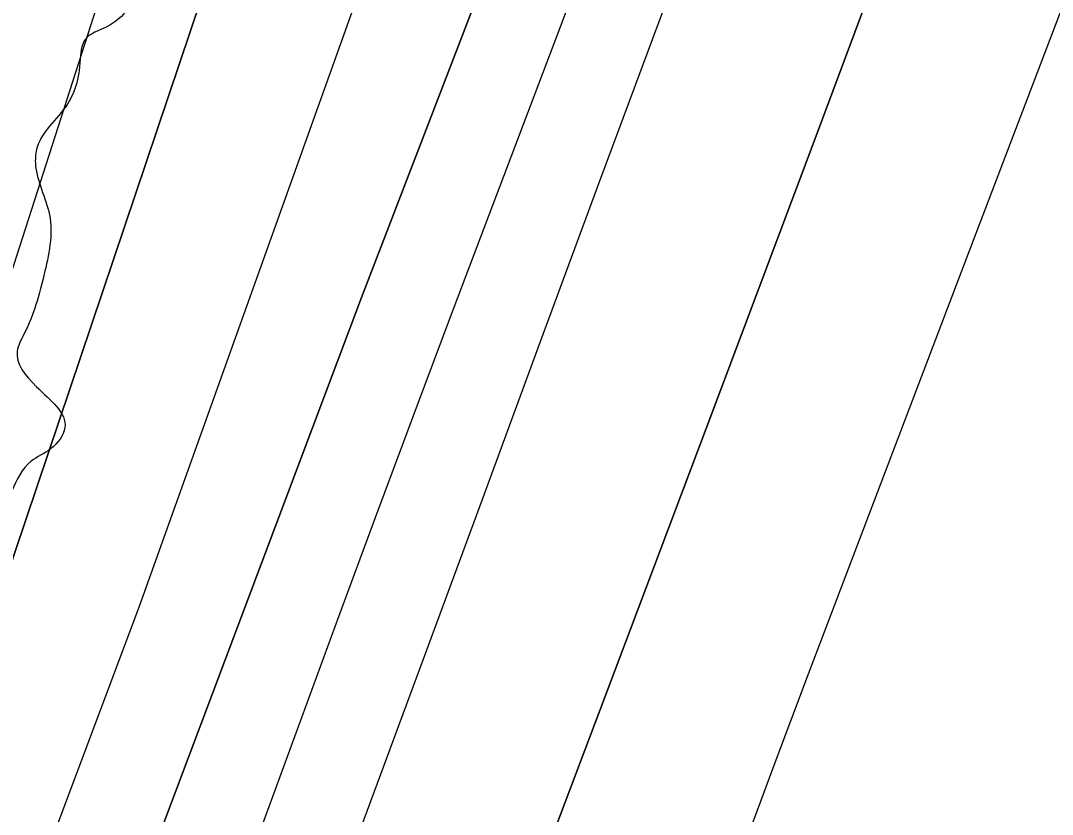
# Model space of a CAD drawing. Extents: x 3324104 to 3361979, y 612876 to 638273.
# Drawn here: x 3333555.5 to 3333768.1, y 620930.5 to 621094.1 of the extents above; entities that cross this region are included whole.
import ezdxf

# ---------------------------------------------------------------- set-up
doc = ezdxf.new("R2010")
doc.units = 0
for name, color, linetype in [('V-BORW-LINE', 7, 'Continuous'), ('V-RIVR-EDGE', 7, 'Continuous'), ('V-TOPO-DPTH', 7, 'Continuous'), ('V-TOPO-GNAM-IDEN', 7, 'Continuous'), ('V-TOPO-MINR', 7, 'Continuous'), ('V-TOPO-WATR', 7, 'Continuous')]:
    doc.layers.add(name, color=color, linetype=linetype)

msp = doc.modelspace()

# ---------------------------------------------------------------- linework, layer by layer
at = {"layer": 'V-BORW-LINE'}
msp.add_spline([(3333279.31, 622009.12), (3333231.92, 621951.76), (3333205.11, 621897.16), (3333189.26, 621870.48), (3333179.51, 621841.77), (3333188.99, 621814.26), (3333211.1, 621772.38), (3333204.81, 621737.81), (3333188.63, 621719.97), (3333169, 621718.16), (3333123.21, 621708.41), (3333080.88, 621684.52), (3333055.17, 621653.52), (3333026.61, 621594.88), (3332950.24, 621540.71), (3332914.43, 621496.23), (3332875.47, 621420.15), (3332841.76, 621289.97), (3332823.69, 621156.25), (3332819.5, 621070.99), (3332810.28, 620972.6), (3332794.13, 620819.7), (3332773.59, 620648.76), (3332758.38, 620478.35), (3332763.01, 620333.58), (3332761.44, 620215.25), (3332749.59, 620090.1), (3332736.9, 620020.51), (3332757.48, 619884.42), (3332796.65, 619752.53), (3332836.81, 619685.21), (3332884.12, 619656.72), (3332907.36, 619782.97), (3332924.74, 619872.64), (3332933.46, 619955.31), (3332956.09, 620057.12), (3332961.28, 620162.95), (3332980.06, 620271.9), (3332986.08, 620455.32), (3332994.16, 620598.94), (3332995.81, 620645.82), (3333015.49, 620663.47), (3333033.59, 620670.41), (3333059.26, 620687.46), (3333079.42, 620760.33), (3333099.61, 620886.65), (3333120.36, 621062.97), (3333127.93, 621114.48), (3333147.58, 621275.48), (3333149.44, 621387.58), (3333160.45, 621495.69), (3333147.46, 621529.78), (3333165.68, 621561.99), (3333287.42, 621646.35), (3333352.56, 621666.03), (3333381.9, 621690.89), (3333384.67, 621754.99), (3333383.93, 621811), (3333402.75, 621857.49), (3333424.81, 621899.12), (3333503.16, 622012.37), (3333560.21, 622118.33), (3333589.92, 622173.14), (3333617.46, 622211.23), (3333650.61, 622258.29), (3333640.96, 622317.3), (3333564, 622281.97), (3333518.92, 622253.83), (3333446.06, 622201.36), (3333404.2, 622156.3), (3333335.5, 622066.47), (3333279.31, 622009.12)], degree=3, dxfattribs=at)
at = {"layer": 'V-RIVR-EDGE'}
msp.add_spline([(3334928.97, 623567.85), (3334918.71, 623560.2), (3334914.68, 623556.19), (3334911.74, 623548.52), (3334903.31, 623541.96), (3334897.46, 623537.59), (3334883.89, 623523.37), (3334877.3, 623516.44), (3334875.1, 623512.79), (3334874.72, 623510.23), (3334869.21, 623497.09), (3334851.98, 623477.02), (3334839.87, 623459.87), (3334820.45, 623439.82), (3334813.49, 623432.89), (3334808.72, 623428.15), (3334791.86, 623408.45), (3334776.46, 623388.75), (3334766.19, 623376.71), (3334752.99, 623361.39), (3334747.86, 623355.19), (3334743.82, 623348.25), (3334740.89, 623343.87), (3334732.1, 623337.31), (3334728.8, 623334.4), (3334724.77, 623329.29), (3334712.3, 623315.07), (3334705.34, 623307.04), (3334701.67, 623300.47), (3334697.25, 623288.42), (3334692.47, 623279.29), (3334670.85, 623254.12), (3334652.51, 623232.23), (3334641.14, 623216.91), (3334634.54, 623206.32), (3334620.97, 623189.18), (3334601.16, 623162.54), (3334593.83, 623152.69), (3334582.08, 623132.98), (3334567.04, 623111.08), (3334554.2, 623092.11), (3334532.19, 623061.45), (3334516.05, 623038.46), (3334501.73, 623013.64), (3334486.32, 622989.92), (3334474.96, 622976.42), (3334471.29, 622971.31), (3334468.71, 622964.01), (3334466.11, 622945.37), (3334458.39, 622929.31), (3334449.59, 622916.9), (3334437.49, 622903.41), (3334430.89, 622897.21), (3334429.42, 622893.92), (3334430.51, 622889.17), (3334430.13, 622884.78), (3334422.09, 622884.44), (3334418.06, 622881.52), (3334414.39, 622876.78), (3334408.87, 622862.17), (3334399.7, 622849.03), (3334390.17, 622835.53), (3334378.44, 622826.06), (3334363.06, 622813.66), (3334337.75, 622777.9), (3334331.13, 622762.57), (3334327.81, 622750.15), (3334323.78, 622746.5), (3334319.75, 622741.39), (3334312.78, 622733), (3334306.55, 622727.54), (3334299.94, 622714.39), (3334295.53, 622705.63), (3334291.88, 622705.27), (3334287.48, 622702.36), (3334279.79, 622694.34), (3334261.06, 622661.85), (3334258.85, 622655.27), (3334258.48, 622650.52), (3334256.27, 622646.14), (3334249.67, 622637.39), (3334242.68, 622620.59), (3334233.12, 622595.39), (3334227.97, 622581.88), (3334227.22, 622574.2), (3334223.91, 622567.63), (3334219.88, 622563.62), (3334214.74, 622557.05), (3334213.27, 622550.47), (3334212.51, 622539.88), (3334211.02, 622528.55), (3334205.89, 622523.08), (3334199.67, 622521.63), (3334192.36, 622521.65), (3334181.38, 622517.65), (3334175.51, 622506.7), (3334173.65, 622495.01), (3334174.34, 622480.02), (3334173.22, 622468.69), (3334165.51, 622456.28), (3334156.34, 622440.95), (3334148.28, 622435.49), (3334140.95, 622428.56), (3334132.89, 622422.37), (3334131.79, 622417.62), (3334130.28, 622400.8), (3334129.53, 622392.03), (3334127.69, 622388.75), (3334124.76, 622384.73), (3334120.37, 622384.01), (3334113.42, 622383.67), (3334109.39, 622378.92), (3334105.72, 622372.72), (3334106.08, 622370.89), (3334106.8, 622364.67), (3334104.22, 622358.83), (3334092.86, 622346.07), (3334087.37, 622343.89), (3334077.85, 622335.14), (3334066.49, 622326.03), (3334058.79, 622317.64), (3334055.47, 622304.48), (3334054.73, 622298.64), (3334054.34, 622290.23), (3334052.14, 622286.22), (3334045.55, 622285.14), (3334038.59, 622277.84), (3334027.23, 622264.71), (3334003.75, 622232.6), (3333990.17, 622210.33), (3333969.97, 622172), (3333947.58, 622134.04), (3333931.07, 622108.49), (3333921.53, 622095.36), (3333906.11, 622069.44), (3333885.18, 622030.74), (3333866.11, 622004.11), (3333836.74, 621954.1), (3333808.83, 621904.82), (3333789, 621866.49), (3333773.55, 621825.22), (3333764.35, 621802.58), (3333753.68, 621773.36), (3333750.32, 621746.32), (3333745.51, 621722.57), (3333743.29, 621710.51), (3333742.49, 621684.19), (3333742.81, 621665.91), (3333738.03, 621655.69), (3333731.42, 621640.35), (3333723.35, 621629.41), (3333720.4, 621621.37), (3333716.71, 621607.86), (3333712.63, 621581.55), (3333709.64, 621557.06), (3333708.86, 621537.32), (3333711.36, 621514.29), (3333711.7, 621504.05), (3333710.95, 621494.55), (3333705.08, 621484.33), (3333691.48, 621455.48), (3333683.75, 621436.13), (3333680.79, 621419.32), (3333677.82, 621402.51), (3333676.69, 621386.8), (3333678.84, 621369.25), (3333684.3, 621359), (3333685.75, 621355.34), (3333683.92, 621353.88), (3333681.35, 621349.13), (3333676.95, 621343.66), (3333671.06, 621329.79), (3333664.81, 621313.35), (3333662.97, 621308.24), (3333659.66, 621300.57), (3333655.97, 621286.69), (3333654.86, 621280.11), (3333652.29, 621278.66), (3333646.07, 621275.38), (3333642.77, 621270.27), (3333641.29, 621264.43), (3333642.01, 621259.31), (3333642, 621253.09), (3333639.78, 621245.06), (3333636.12, 621240.68), (3333634.64, 621234.47), (3333623.99, 621213.66), (3333608.54, 621175.68), (3333598.59, 621144.27), (3333594.52, 621124.9), (3333593.41, 621119.42), (3333588.28, 621113.59), (3333583.51, 621106.65), (3333577.64, 621096.43), (3333573.24, 621092.79), (3333568.85, 621090.24), (3333567.74, 621085.49), (3333565.53, 621077.45), (3333558.92, 621067.96), (3333558.55, 621064.68), (3333561.45, 621054.07), (3333560.32, 621041.64), (3333556.27, 621029.59), (3333554.8, 621025.94), (3333558.8, 621018.62), (3333564.63, 621010.19), (3333561.69, 621005.81), (3333557.67, 621003.27), (3333553.63, 620997.06), (3333546.64, 620979.17), (3333540.39, 620964.56), (3333533.77, 620947.4), (3333531.54, 620933.51), (3333527.86, 620925.11), (3333521.25, 620911.97), (3333515.75, 620906.5), (3333510.99, 620902.85), (3333508.41, 620894.82), (3333502.91, 620885.33), (3333500.32, 620874), (3333494.83, 620869.26), (3333490.43, 620866.72), (3333480.53, 620852.48), (3333474.29, 620841.9), (3333459.22, 620811.23), (3333451.52, 620799.92), (3333448.21, 620792.61), (3333444.9, 620782.75), (3333445.25, 620777.27), (3333447.42, 620768.86), (3333445.95, 620765.2), (3333442.66, 620764.85), (3333437.54, 620764.49), (3333431.68, 620759.39), (3333422.14, 620744.06), (3333414.41, 620723.61), (3333401.92, 620696.96), (3333396.42, 620690.02), (3333386.53, 620683.47), (3333377.37, 620672.89), (3333371.86, 620665.23), (3333365.63, 620658.3), (3333363.07, 620655.38), (3333362.69, 620651.36), (3333366.7, 620647.33), (3333367.42, 620644.04), (3333366.32, 620642.21), (3333361.2, 620641.13), (3333354.98, 620639.31), (3333350.58, 620631.28), (3333343.23, 620617.41), (3333342.11, 620608.64), (3333342.82, 620598.77), (3333340.98, 620591.83), (3333334.75, 620587.82), (3333330.35, 620583.45), (3333327.05, 620577.61), (3333323.76, 620575.79), (3333320.82, 620571.04), (3333318.98, 620565.56), (3333317.86, 620558.99), (3333320.77, 620553.13), (3333320.76, 620546.92), (3333316.73, 620541.81), (3333299.52, 620529.79), (3333291.45, 620522.5), (3333285.97, 620519.95), (3333281.94, 620517.04), (3333272.4, 620502.44), (3333265.42, 620489.66), (3333262.48, 620485.28), (3333258.81, 620477.25), (3333256.97, 620471.77), (3333260.96, 620459.33), (3333259.85, 620452.75), (3333255.8, 620444.72), (3333256.89, 620441.43), (3333262.72, 620434.1), (3333263.07, 620426.06), (3333261.24, 620423.51), (3333262.67, 620413.63), (3333262.66, 620408.52), (3333261.92, 620406.32), (3333256.07, 620405.61), (3333253.87, 620402.32), (3333258.98, 620396.83), (3333259.32, 620388.78), (3333259.31, 620385.13), (3333256.73, 620374.17), (3333251.23, 620369.8), (3333245.02, 620369.81), (3333242.09, 620367.99), (3333240.23, 620354.1), (3333243.49, 620342.4), (3333241.62, 620327.42), (3333235.75, 620318.66), (3333229.88, 620309.17), (3333223.29, 620302.97), (3333220.71, 620296.76), (3333219.96, 620286.89), (3333223.97, 620284.69), (3333227.62, 620283.22), (3333229.81, 620279.56), (3333228.33, 620275.18), (3333226.14, 620273.35), (3333218.46, 620273.37), (3333218.09, 620271.55), (3333218.43, 620260.58), (3333225.36, 620253.25), (3333228.64, 620249.59), (3333226.07, 620244.84), (3333215.81, 620234.63), (3333210.3, 620225.51), (3333208.81, 620213.45), (3333208.05, 620200.65), (3333209.83, 620184.57), (3333207.24, 620172.14), (3333199.15, 620150.23), (3333189.92, 620114.79), (3333184.75, 620095.07), (3333180.36, 620089.96), (3333175.2, 620073.89), (3333167.07, 620038.82), (3333162.3, 620030.06), (3333162.65, 620023.84), (3333163.7, 620004.83), (3333159.62, 619981.44), (3333146.75, 619951.87), (3333138.62, 619917.16), (3333131.98, 619891.22), (3333123.86, 619859.8), (3333118.71, 619847.39), (3333115.41, 619841.91), (3333113.14, 619813.41), (3333110.17, 619792.94), (3333103.19, 619781.26), (3333088.16, 619764.12), (3333080.84, 619760.12), (3333074.61, 619752.09), (3333073.5, 619748.07), (3333076.04, 619740.75), (3333075.3, 619736), (3333065.04, 619724.7), (3333062.1, 619720.68), (3333054.4, 619710.83), (3333044.08, 619676.86), (3333031.15, 619622.79), (3333019.73, 619586.27), (3333011.99, 619559.97), (3333004.97, 619532.2), (3333004.23, 619526.35), (3333007.5, 619517.21), (3333006.03, 619513.56), (3333002.35, 619504.79), (3332997.95, 619500.78), (3332994.65, 619495.31), (3332992.4, 619473.74), (3332989.42, 619449.26), (3332987.92, 619433.55), (3332988.61, 619417.83), (3332984.91, 619401.38), (3332980.12, 619386.41), (3332972.42, 619375.1), (3332966.88, 619354.27), (3332958.39, 619318.84), (3332949.88, 619279.01), (3332945.08, 619258.55), (3332945.79, 619249.41), (3332945.03, 619237.72), (3332939.51, 619223.84), (3332931.42, 619204.85), (3332929.91, 619185.85), (3332927.31, 619169.4), (3332922.14, 619148.95), (3332922.49, 619140.17), (3332924.3, 619133.59), (3332920.63, 619127.02), (3332919.51, 619119.34), (3332919.13, 619112.4), (3332916.91, 619099.98), (3332914.32, 619087.92), (3332905.11, 619060.89), (3332898.1, 619033.86), (3332892.56, 619012.3), (3332891.41, 618990.37), (3332890.3, 618984.16), (3332882.96, 618971.75), (3332878.52, 618949.83), (3332874.78, 618918.77), (3332873.6, 618882.22), (3332869.89, 618859.93), (3332865.82, 618842.76), (3332855.9, 618819.38), (3332845.58, 618785.41), (3332838.54, 618748.15), (3332836.99, 618714.15), (3332831.76, 618666.64), (3332832.42, 618639.23), (3332838.58, 618615.82), (3332848.01, 618586.55), (3332849.43, 618569.37), (3332847.54, 618545.97), (3332848.96, 618525.87), (3332853.23, 618480.16), (3332859.29, 618418), (3332861.03, 618383.64), (3332865.68, 618343.05), (3332869.61, 618305.75), (3332871.95, 618265.06)], degree=3, dxfattribs=at)
at = {"layer": 'V-TOPO-DPTH'}
for points in [[(3333173.47, 619912.82), (3333207.27, 620008.82), (3333241.17, 620104.78), (3333275.22, 620200.69), (3333309.38, 620296.56), (3333353, 620418.66), (3333377.82, 620488.04), (3333402.67, 620557.41), (3333427.58, 620626.75), (3333452.53, 620696.09), (3333491.82, 620805.13), (3333497.19, 620819.92), (3333502.62, 620834.68), (3333508.14, 620849.41), (3333513.71, 620864.11), (3333764.04, 621607.46)], [(3333173.47, 619912.82), (3333207.27, 620008.82), (3333241.17, 620104.78), (3333275.22, 620200.69), (3333309.38, 620296.56), (3333353, 620418.66), (3333377.82, 620488.04), (3333402.67, 620557.41), (3333427.58, 620626.75), (3333452.53, 620696.09), (3333491.82, 620805.13), (3333497.19, 620819.92), (3333502.62, 620834.68), (3333508.14, 620849.41), (3333513.71, 620864.11), (3333764.04, 621607.46)], [(3333233.84, 619927.06), (3333287, 620086.96), (3333341.65, 620246.34), (3333397.3, 620405.4), (3333532.83, 620787.03), (3333536.98, 620798.62), (3333541.16, 620810.2), (3333545.39, 620821.76), (3333549.66, 620833.31), (3333551.86, 620839.22), (3333555.05, 620847.81), (3333558.21, 620856.4), (3333561.36, 620865), (3333564.49, 620873.61), (3333567.63, 620882.21), (3333570.79, 620890.81), (3333573.98, 620899.4), (3333577.19, 620907.97), (3333625.77, 621037.01), (3333653.77, 621109.91), (3333682.42, 621182.55), (3333742.28, 621326.79), (3333834.4, 621542.01)], [(3333834.4, 621542.01), (3333742.28, 621326.79), (3333682.42, 621182.55), (3333653.77, 621109.91), (3333625.77, 621037.01), (3333577.19, 620907.97), (3333573.98, 620899.4), (3333570.79, 620890.81), (3333567.63, 620882.21), (3333564.49, 620873.61), (3333561.36, 620865), (3333558.21, 620856.4), (3333555.05, 620847.81), (3333551.86, 620839.22), (3333549.66, 620833.31), (3333545.39, 620821.76), (3333541.16, 620810.2), (3333536.98, 620798.62), (3333532.83, 620787.03), (3333397.3, 620405.4), (3333341.65, 620246.34), (3333287, 620086.96), (3333233.84, 619927.06)], [(3333856.48, 621506.8), (3333848.48, 621488.49), (3333802.89, 621384.56), (3333782.29, 621336.63), (3333762.17, 621288.5), (3333742.78, 621240.07), (3333723.87, 621191.44), (3333711.69, 621159.43), (3333699.29, 621126.64), (3333686.97, 621093.82), (3333674.76, 621060.96), (3333662.64, 621028.06), (3333650.55, 620995.16), (3333638.41, 620962.27), (3333626.2, 620929.41), (3333613.95, 620896.56), (3333590.31, 620833.34), (3333582.14, 620811.36), (3333574.04, 620789.35), (3333566.05, 620767.31), (3333558.12, 620745.24)], [(3333856.48, 621506.8), (3333848.48, 621488.49), (3333802.89, 621384.56), (3333782.29, 621336.63), (3333762.17, 621288.5), (3333742.78, 621240.07), (3333723.87, 621191.44), (3333711.69, 621159.43), (3333699.29, 621126.64), (3333686.97, 621093.82), (3333674.76, 621060.96), (3333662.64, 621028.06), (3333650.55, 620995.16), (3333638.41, 620962.27), (3333626.2, 620929.41), (3333613.95, 620896.56), (3333590.31, 620833.34), (3333582.14, 620811.36), (3333574.04, 620789.35), (3333566.05, 620767.31), (3333558.12, 620745.24)], [(3333929.27, 621506.06), (3333926.07, 621498.66), (3333922.96, 621491.23), (3333919.89, 621483.78), (3333916.89, 621476.3), (3333913.94, 621468.8), (3333848.41, 621300.19), (3333824.08, 621237.4), (3333799.85, 621174.56), (3333775.76, 621111.67), (3333751.76, 621048.75), (3333717.8, 620959.41), (3333710.92, 620941.1), (3333704.12, 620922.76), (3333697.45, 620904.38), (3333690.87, 620885.96), (3333684.46, 620867.48), (3333678.19, 620848.96), (3333672.13, 620830.36), (3333666.2, 620811.72), (3333656.33, 620780.01), (3333650.73, 620762.09), (3333645.1, 620744.18)], [(3333929.27, 621506.06), (3333926.07, 621498.66), (3333922.96, 621491.23), (3333919.89, 621483.78), (3333916.89, 621476.3), (3333913.94, 621468.8), (3333848.41, 621300.19), (3333824.08, 621237.4), (3333799.85, 621174.56), (3333775.76, 621111.67), (3333751.76, 621048.75), (3333717.8, 620959.41), (3333710.92, 620941.1), (3333704.12, 620922.76), (3333697.45, 620904.38), (3333690.87, 620885.96), (3333684.46, 620867.48), (3333678.19, 620848.96), (3333672.13, 620830.36), (3333666.2, 620811.72), (3333656.33, 620780.01), (3333650.73, 620762.09), (3333645.1, 620744.18)], [(3333591.24, 620728.94), (3333602.67, 620760.59), (3333604.23, 620764.87), (3333605.8, 620769.16), (3333607.39, 620773.43), (3333608.99, 620777.71), (3333674.86, 620951.91), (3333696.77, 621010.01), (3333718.59, 621068.13), (3333740.3, 621126.31), (3333761.93, 621184.51), (3333787.62, 621253.82), (3333796.39, 621277.37), (3333805.22, 621300.9), (3333814.13, 621324.39), (3333823.1, 621347.87), (3333832.3, 621371.24), (3333841.76, 621394.52), (3333851.61, 621417.63), (3333861.71, 621440.63), (3333865.97, 621450.12), (3333878.35, 621477.81), (3333890.69, 621505.51)], [(3333591.24, 620728.94), (3333602.67, 620760.59), (3333604.23, 620764.87), (3333605.8, 620769.16), (3333607.39, 620773.43), (3333608.99, 620777.71), (3333674.86, 620951.91), (3333696.77, 621010.01), (3333718.59, 621068.13), (3333740.3, 621126.31), (3333761.93, 621184.51), (3333787.62, 621253.82), (3333796.39, 621277.37), (3333805.22, 621300.9), (3333814.13, 621324.39), (3333823.1, 621347.87), (3333832.3, 621371.24), (3333841.76, 621394.52), (3333851.61, 621417.63), (3333861.71, 621440.63), (3333865.97, 621450.12), (3333878.35, 621477.81), (3333890.69, 621505.51)]]:
    msp.add_lwpolyline(points, dxfattribs=at)
at = {"layer": 'V-TOPO-MINR'}
for points in [[(3333738.85, 621619.03), (3333529, 620965.76), (3333515.64, 620931.28), (3333502.7, 620897.7), (3333493, 620872.32), (3333483.4, 620846.9), (3333473.94, 620821.44), (3333464.57, 620795.93), (3333393.17, 620599.86), (3333348.35, 620476.22), (3333303.78, 620352.5), (3333259.58, 620228.64), (3333215.63, 620104.7), (3333056.15, 619652.86)], [(3333802.43, 621595.32), (3333580, 620973.55), (3333525.51, 620828.42), (3333524.26, 620825.06), (3333523.03, 620821.7), (3333521.81, 620818.33), (3333520.61, 620814.95), (3333512.5, 620791.95), (3333507.23, 620777.07), (3333501.94, 620762.21), (3333496.62, 620747.35), (3333491.27, 620732.51), (3333482.67, 620708.73), (3333473.02, 620681.99), (3333463.4, 620655.24), (3333453.83, 620628.48), (3333444.28, 620601.71), (3333279.26, 620137.78), (3333239.88, 620024.31), (3333201.66, 619910.45)], [(3333834.4, 621542.01), (3333742.28, 621326.79), (3333682.42, 621182.55), (3333653.77, 621109.91), (3333625.77, 621037.01), (3333577.19, 620907.97), (3333573.98, 620899.4), (3333570.79, 620890.81), (3333567.63, 620882.21), (3333564.49, 620873.61), (3333561.36, 620865), (3333558.21, 620856.4), (3333555.05, 620847.81), (3333551.86, 620839.22), (3333549.66, 620833.31), (3333545.39, 620821.76), (3333541.16, 620810.2), (3333536.98, 620798.62), (3333532.83, 620787.03), (3333397.3, 620405.4), (3333341.65, 620246.34), (3333287, 620086.96), (3333233.84, 619927.06)], [(3333841.65, 621514.71), (3333772.81, 621355.89), (3333747.28, 621295.82), (3333722.32, 621235.52), (3333698.22, 621174.88), (3333674.69, 621114), (3333644.03, 621032.99), (3333636.29, 621012.43), (3333628.61, 620991.84), (3333620.99, 620971.23), (3333613.43, 620950.6), (3333605.89, 620929.96), (3333598.31, 620909.34), (3333590.69, 620888.73), (3333583.03, 620868.13), (3333577.96, 620854.55), (3333567.81, 620827.14), (3333557.75, 620799.7), (3333547.82, 620772.22), (3333537.97, 620744.71)], [(3333856.48, 621506.8), (3333848.48, 621488.49), (3333802.89, 621384.56), (3333782.29, 621336.63), (3333762.17, 621288.5), (3333742.78, 621240.07), (3333723.87, 621191.44), (3333711.69, 621159.43), (3333699.29, 621126.64), (3333686.97, 621093.82), (3333674.76, 621060.96), (3333662.64, 621028.06), (3333650.55, 620995.16), (3333638.41, 620962.27), (3333626.2, 620929.41), (3333613.95, 620896.56), (3333590.31, 620833.34), (3333582.14, 620811.36), (3333574.04, 620789.35), (3333566.05, 620767.31), (3333558.12, 620745.24)], [(3333929.27, 621506.06), (3333926.07, 621498.66), (3333922.96, 621491.23), (3333919.89, 621483.78), (3333916.89, 621476.3), (3333913.94, 621468.8), (3333848.41, 621300.19), (3333824.08, 621237.4), (3333799.85, 621174.56), (3333775.76, 621111.67), (3333751.76, 621048.75), (3333717.8, 620959.41), (3333710.92, 620941.1), (3333704.12, 620922.76), (3333697.45, 620904.38), (3333690.87, 620885.96), (3333684.46, 620867.48), (3333678.19, 620848.96), (3333672.13, 620830.36), (3333666.2, 620811.72), (3333656.33, 620780.01), (3333650.73, 620762.09), (3333645.1, 620744.18)], [(3333890.69, 621505.51), (3333878.35, 621477.81), (3333865.97, 621450.12), (3333861.71, 621440.63), (3333851.61, 621417.63), (3333841.76, 621394.52), (3333832.3, 621371.24), (3333823.1, 621347.87), (3333814.13, 621324.39), (3333805.22, 621300.9), (3333796.39, 621277.37), (3333787.62, 621253.82), (3333761.93, 621184.51), (3333740.3, 621126.31), (3333718.59, 621068.13), (3333696.77, 621010.01), (3333674.86, 620951.91), (3333608.99, 620777.71), (3333607.39, 620773.43), (3333605.8, 620769.16), (3333604.23, 620764.87), (3333602.67, 620760.59), (3333591.24, 620728.94)]]:
    msp.add_lwpolyline(points, dxfattribs=at)
at = {"layer": 'V-TOPO-WATR'}
msp.add_lwpolyline([(3333764.04, 621607.46), (3333513.71, 620864.11), (3333508.14, 620849.41), (3333502.62, 620834.68), (3333497.19, 620819.92), (3333491.82, 620805.13), (3333452.53, 620696.09), (3333427.58, 620626.75), (3333402.67, 620557.41), (3333377.82, 620488.04), (3333353, 620418.66), (3333309.38, 620296.56), (3333275.22, 620200.69), (3333241.17, 620104.78), (3333207.27, 620008.82), (3333173.47, 619912.82)], dxfattribs=at)

# ---------------------------------------------------------------- texts
at = {"layer": 'V-TOPO-GNAM-IDEN'}
msp.add_text('BAYOU GOULA LDG.', height=99.9998, rotation=327.1448, dxfattribs=at).set_placement((3333686.14, 621285.44))

doc.saveas('drawing.dxf')
